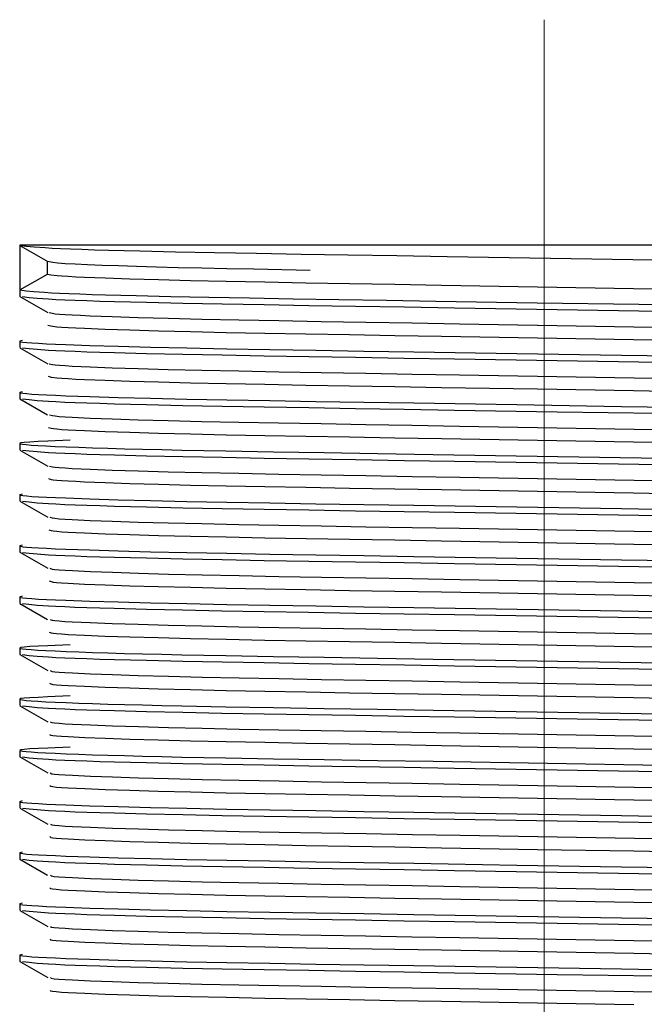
# Model space of a CAD drawing. Header units: millimetres. Extents: x 262469 to 275208, y -32539 to 9411.
# Tile 371 of 428: x 269156.63 to 269160.1, y -13213.07 to -13207.61. Entities that reach past the tile are written whole.
import ezdxf

# ---------------------------------------------------------------- set-up
doc = ezdxf.new("R2010")
doc.units = ezdxf.units.MM
doc.header["$LTSCALE"] = 100
doc.layers.add('$ IE_TELETECHNIKA', color=5, linetype='Continuous', lineweight=30)

msp = doc.modelspace()

# ---------------------------------------------------------------- linework, layer by layer
at = {"layer": '$ IE_TELETECHNIKA', "color": 7, "linetype": 'Continuous', "lineweight": 5, "ltscale": 20.32}
msp.add_line((269159.5395, -13207.6088), (269159.5395, -13216.6713), dxfattribs=at)
at = {"layer": '$ IE_TELETECHNIKA', "color": 7, "linetype": 'Continuous'}
for p, q in [((269156.6333, -13208.8588), (269156.6333, -13209.1069)), ((269162.4458, -13208.8588), (269156.6333, -13208.8588)), ((269156.6342, -13208.8599), (269156.7877, -13208.9485)), ((269156.7867, -13209.0183), (269156.7867, -13208.948)), ((269156.6333, -13209.1095), (269156.6333, -13209.1423)), ((269156.6342, -13209.1433), (269156.7877, -13209.232)), ((269156.6333, -13209.3904), (269156.6333, -13209.4258)), ((269156.6342, -13209.4268), (269156.7877, -13209.5155)), ((269156.6333, -13209.6739), (269156.6333, -13209.7093)), ((269156.6342, -13209.7103), (269156.7876, -13209.7989)), ((269156.6333, -13209.9573), (269156.6333, -13209.9928)), ((269156.6342, -13209.9938), (269156.7877, -13210.0824)), ((269156.6333, -13210.2408), (269156.6333, -13210.2763)), ((269156.6342, -13210.2773), (269156.7877, -13210.3659)), ((269156.6333, -13210.5243), (269156.6333, -13210.5597)), ((269156.6342, -13210.5608), (269156.7877, -13210.6494)), ((269156.6333, -13210.8078), (269156.6333, -13210.8432)), ((269156.6342, -13210.8442), (269156.7876, -13210.9329)), ((269156.6333, -13211.0913), (269156.6333, -13211.1267)), ((269156.6342, -13211.1277), (269156.7877, -13211.2164)), ((269156.6333, -13211.3747), (269156.6333, -13211.4102)), ((269156.6342, -13211.4112), (269156.7877, -13211.4998)), ((269156.6333, -13211.6582), (269156.6333, -13211.6937)), ((269156.6342, -13211.6947), (269156.7877, -13211.7833)), ((269156.6333, -13211.9417), (269156.6333, -13211.9771)), ((269156.6342, -13211.9782), (269156.7877, -13212.0668)), ((269156.6333, -13212.2252), (269156.6333, -13212.2606)), ((269156.6342, -13212.2616), (269156.7876, -13212.3503)), ((269156.6333, -13212.5087), (269156.6333, -13212.5441)), ((269156.6342, -13212.5451), (269156.7877, -13212.6338)), ((269156.6333, -13212.7922), (269156.6333, -13212.8276)), ((269156.6342, -13212.8286), (269156.7877, -13212.9173))]:
    msp.add_line(p, q, dxfattribs=at)
for points in [[(269156.6333, -13208.8588), (269156.6691, -13208.8632), (269156.7131, -13208.8675), (269156.7737, -13208.8719), (269156.8128, -13208.8742), (269156.8591, -13208.8765), (269156.9137, -13208.8788), (269156.9763, -13208.8811), (269157.0467, -13208.8834), (269157.1242, -13208.8858), (269157.2989, -13208.8904), (269157.4963, -13208.895), (269157.7127, -13208.8994), (269157.9453, -13208.9036), (269158.1924, -13208.9078), (269158.4523, -13208.912), (269158.7231, -13208.9164), (269159.0024, -13208.921), (269159.5749, -13208.9303), (269160.1465, -13208.9395)], [(269156.7867, -13208.9474), (269156.8163, -13208.9532), (269156.8435, -13208.9562), (269156.885, -13208.9592), (269156.9408, -13208.9623), (269157.0093, -13208.9655), (269157.0892, -13208.9687), (269157.1796, -13208.9718), (269157.2803, -13208.975), (269157.391, -13208.9782), (269157.5116, -13208.9814), (269157.6419, -13208.9844), (269157.7818, -13208.9875), (269157.9307, -13208.9904), (269158.2439, -13208.9961)], [(269156.6333, -13209.1069), (269156.7192, -13209.0573), (269156.7867, -13209.0183)], [(269156.7867, -13209.0183), (269156.8057, -13209.0224), (269156.8396, -13209.0267), (269156.8667, -13209.0288), (269156.9016, -13209.0311), (269156.9436, -13209.0333), (269156.9921, -13209.0356), (269157.1068, -13209.0402), (269157.2434, -13209.0448), (269157.4014, -13209.0494), (269157.58, -13209.0539), (269157.7773, -13209.0582), (269157.9912, -13209.0624), (269158.2197, -13209.0665), (269158.4607, -13209.0707), (269158.7119, -13209.075), (269158.971, -13209.0794), (269159.5028, -13209.0885), (269160.0361, -13209.0977), (269160.2969, -13209.1022)], [(269156.6333, -13209.1069), (269156.6684, -13209.1111), (269156.7115, -13209.1154), (269156.7703, -13209.1198), (269156.8081, -13209.122), (269156.8528, -13209.1242), (269156.9053, -13209.1265), (269156.9658, -13209.1288), (269157.0338, -13209.1311), (269157.1088, -13209.1334), (269157.2781, -13209.138), (269157.4699, -13209.1425), (269157.6805, -13209.1468), (269157.9071, -13209.151), (269158.148, -13209.1551), (269158.4015, -13209.1593), (269158.666, -13209.1636), (269158.9392, -13209.168), (269159.5012, -13209.1772), (269160.0653, -13209.1862), (269160.3411, -13209.1907)], [(269156.6481, -13209.1435), (269156.6844, -13209.1477), (269156.7296, -13209.1521), (269156.7926, -13209.1565), (269156.8336, -13209.1587), (269156.8824, -13209.161), (269156.9396, -13209.1633), (269157.0049, -13209.1656), (269157.0777, -13209.1679), (269157.1575, -13209.1702), (269157.3361, -13209.1748), (269157.5364, -13209.1793), (269157.7545, -13209.1836), (269157.9881, -13209.1878), (269158.2354, -13209.192), (269158.495, -13209.1962), (269158.7651, -13209.2006), (269159.0431, -13209.2051), (269159.6118, -13209.2144), (269160.1781, -13209.2235)], [(269156.7953, -13209.232), (269156.8144, -13209.2362), (269156.83, -13209.2383), (269156.853, -13209.2405), (269156.8845, -13209.2427), (269156.9239, -13209.2449), (269156.9705, -13209.2472), (269157.0233, -13209.2495), (269157.1458, -13209.2542), (269157.29, -13209.2588), (269157.4561, -13209.2634), (269157.6426, -13209.2679), (269157.8475, -13209.2723), (269158.0686, -13209.2764), (269158.3037, -13209.2806), (269158.5509, -13209.2848), (269158.8076, -13209.2892), (269159.0713, -13209.2937), (269159.6098, -13209.303), (269160.1455, -13209.3122)], [(269156.7885, -13209.3018), (269156.806, -13209.3059), (269156.8393, -13209.3102), (269156.8665, -13209.3123), (269156.9014, -13209.3146), (269156.9436, -13209.3168), (269156.9922, -13209.3191), (269157.1069, -13209.3237), (269157.2433, -13209.3283), (269157.4014, -13209.3328), (269157.58, -13209.3374), (269157.7773, -13209.3417), (269157.9912, -13209.3459), (269158.2197, -13209.35), (269158.4607, -13209.3542), (269158.712, -13209.3585), (269158.9711, -13209.3629), (269159.5029, -13209.372), (269160.0362, -13209.3812), (269160.297, -13209.3857)], [(269156.6462, -13209.3871), (269156.6325, -13209.3913), (269156.6371, -13209.3935), (269156.6502, -13209.3956), (269156.6714, -13209.3978), (269156.7004, -13209.4001), (269156.7369, -13209.4023), (269156.7806, -13209.4046), (269156.8312, -13209.4069), (269156.8883, -13209.4092), (269157.0213, -13209.4139), (269157.1782, -13209.4186), (269157.3578, -13209.4233), (269157.559, -13209.4278), (269157.7803, -13209.4322), (269158.0194, -13209.4364), (269158.2737, -13209.4407), (269158.5406, -13209.445), (269158.8174, -13209.4495), (269159.3897, -13209.4588), (269159.9685, -13209.4682), (269160.2531, -13209.4727)], [(269156.6481, -13209.4269), (269156.6844, -13209.4312), (269156.7296, -13209.4355), (269156.7926, -13209.4399), (269156.8336, -13209.4422), (269156.8823, -13209.4444), (269156.9395, -13209.4467), (269157.0048, -13209.449), (269157.0776, -13209.4514), (269157.1575, -13209.4537), (269157.336, -13209.4583), (269157.5364, -13209.4628), (269157.7544, -13209.4671), (269157.988, -13209.4713), (269158.2353, -13209.4755), (269158.4949, -13209.4797), (269158.765, -13209.4841), (269159.0431, -13209.4886), (269159.6118, -13209.4979), (269160.178, -13209.507)], [(269156.7965, -13209.5155), (269156.8143, -13209.5197), (269156.8297, -13209.5218), (269156.8527, -13209.524), (269156.8844, -13209.5262), (269156.9241, -13209.5284), (269157.0237, -13209.533), (269157.1461, -13209.5377), (269157.2903, -13209.5423), (269157.4564, -13209.5469), (269157.6431, -13209.5514), (269157.848, -13209.5558), (269158.069, -13209.5599), (269158.3042, -13209.5641), (269158.5514, -13209.5683), (269158.8081, -13209.5727), (269159.0718, -13209.5772), (269159.6103, -13209.5865), (269160.146, -13209.5957)], [(269156.7901, -13209.5853), (269156.8063, -13209.5894), (269156.8389, -13209.5936), (269156.8662, -13209.5958), (269156.9013, -13209.598), (269156.9436, -13209.6003), (269156.9923, -13209.6026), (269157.1069, -13209.6071), (269157.2433, -13209.6117), (269157.4014, -13209.6163), (269157.58, -13209.6208), (269157.7774, -13209.6252), (269157.9913, -13209.6294), (269158.2197, -13209.6335), (269158.4608, -13209.6377), (269158.712, -13209.6419), (269158.9711, -13209.6464), (269159.503, -13209.6555), (269160.0363, -13209.6647), (269160.2971, -13209.6692)], [(269156.6462, -13209.6706), (269156.6325, -13209.6748), (269156.6371, -13209.677), (269156.6502, -13209.6791), (269156.6714, -13209.6813), (269156.7004, -13209.6835), (269156.7369, -13209.6858), (269156.7806, -13209.6881), (269156.8312, -13209.6904), (269156.8883, -13209.6927), (269157.0213, -13209.6974), (269157.1782, -13209.7021), (269157.3578, -13209.7068), (269157.559, -13209.7113), (269157.7803, -13209.7157), (269158.0194, -13209.7199), (269158.2737, -13209.7242), (269158.5406, -13209.7285), (269158.8174, -13209.733), (269159.3896, -13209.7423), (269159.9685, -13209.7517), (269160.2531, -13209.7562)], [(269156.6481, -13209.7104), (269156.6843, -13209.7147), (269156.7296, -13209.719), (269156.7926, -13209.7234), (269156.8335, -13209.7257), (269156.8823, -13209.7279), (269156.9395, -13209.7302), (269157.0048, -13209.7325), (269157.0776, -13209.7349), (269157.1574, -13209.7372), (269157.336, -13209.7418), (269157.5363, -13209.7463), (269157.7544, -13209.7506), (269157.988, -13209.7548), (269158.2353, -13209.759), (269158.4949, -13209.7632), (269158.765, -13209.7676), (269159.0431, -13209.7721), (269159.6118, -13209.7814), (269160.1781, -13209.7904)], [(269156.7975, -13209.799), (269156.814, -13209.8031), (269156.829, -13209.8052), (269156.8521, -13209.8074), (269156.8839, -13209.8096), (269156.9236, -13209.8119), (269157.0233, -13209.8165), (269157.1455, -13209.8211), (269157.2896, -13209.8258), (269157.4557, -13209.8304), (269157.6424, -13209.8349), (269157.8473, -13209.8392), (269158.0683, -13209.8434), (269158.3036, -13209.8476), (269158.5508, -13209.8518), (269158.8075, -13209.8562), (269159.0713, -13209.8607), (269159.6099, -13209.87), (269160.1458, -13209.8792)], [(269156.7916, -13209.8688), (269156.8065, -13209.8729), (269156.8193, -13209.875), (269156.8386, -13209.8771), (269156.866, -13209.8793), (269156.9012, -13209.8815), (269156.9436, -13209.8838), (269156.9924, -13209.886), (269157.107, -13209.8906), (269157.2433, -13209.8952), (269157.4014, -13209.8998), (269157.5801, -13209.9043), (269157.7774, -13209.9087), (269157.9913, -13209.9129), (269158.2198, -13209.917), (269158.4608, -13209.9211), (269158.7121, -13209.9254), (269158.9712, -13209.9299), (269159.5031, -13209.939), (269160.0364, -13209.9482), (269160.2972, -13209.9526)], [(269156.9127, -13209.9394), (269156.7889, -13209.9446), (269156.7346, -13209.9472), (269156.6895, -13209.9497), (269156.6567, -13209.9521), (269156.6385, -13209.9544), (269156.6331, -13209.9567), (269156.6368, -13209.959), (269156.6485, -13209.9613), (269156.6683, -13209.9637), (269156.6962, -13209.9662), (269156.7323, -13209.9686), (269156.7766, -13209.9711), (269156.8292, -13209.9737), (269156.8902, -13209.9763), (269156.9596, -13209.9788), (269157.0369, -13209.9814), (269157.1219, -13209.9841), (269157.2143, -13209.9866), (269157.3137, -13209.9892), (269157.4198, -13209.9918), (269157.5323, -13209.9942), (269157.775, -13209.9991), (269158.0388, -13210.0037), (269158.3205, -13210.0084), (269158.6168, -13210.0132), (269158.9244, -13210.0182), (269160.1925, -13210.0387)], [(269156.648, -13209.9939), (269156.6843, -13209.9982), (269156.7296, -13210.0025), (269156.7926, -13210.0069), (269156.8336, -13210.0091), (269156.8823, -13210.0114), (269156.9396, -13210.0137), (269157.0049, -13210.016), (269157.0777, -13210.0183), (269157.1575, -13210.0207), (269157.3362, -13210.0253), (269157.5365, -13210.0298), (269157.7546, -13210.0341), (269157.9882, -13210.0383), (269158.2356, -13210.0424), (269158.4952, -13210.0467), (269158.7653, -13210.0511), (269159.0435, -13210.0556), (269159.6122, -13210.0648), (269160.1786, -13210.0739)], [(269156.7986, -13210.0825), (269156.8138, -13210.0866), (269156.8286, -13210.0887), (269156.8519, -13210.0909), (269156.884, -13210.0931), (269156.924, -13210.0954), (269157.0238, -13210.1), (269157.146, -13210.1046), (269157.2901, -13210.1093), (269157.4564, -13210.1139), (269157.6431, -13210.1184), (269157.848, -13210.1227), (269158.0691, -13210.1269), (269158.3044, -13210.1311), (269158.5516, -13210.1353), (269158.8084, -13210.1397), (269159.0722, -13210.1442), (269159.6108, -13210.1535), (269160.1467, -13210.1627)], [(269156.793, -13210.1523), (269156.8065, -13210.1564), (269156.819, -13210.1585), (269156.8382, -13210.1606), (269156.8658, -13210.1628), (269156.9011, -13210.165), (269156.9436, -13210.1673), (269156.9925, -13210.1695), (269157.107, -13210.1741), (269157.2433, -13210.1787), (269157.4014, -13210.1833), (269157.5801, -13210.1878), (269157.7774, -13210.1922), (269157.9913, -13210.1963), (269158.2198, -13210.2005), (269158.4609, -13210.2046), (269158.7122, -13210.2089), (269158.9713, -13210.2133), (269159.5032, -13210.2225), (269160.0365, -13210.2316), (269160.2973, -13210.2361)], [(269156.6462, -13210.2376), (269156.6325, -13210.2418), (269156.6371, -13210.2439), (269156.6502, -13210.2461), (269156.6714, -13210.2483), (269156.7004, -13210.2505), (269156.7369, -13210.2527), (269156.7806, -13210.255), (269156.8312, -13210.2573), (269156.8883, -13210.2596), (269157.0213, -13210.2644), (269157.1782, -13210.2691), (269157.3578, -13210.2738), (269157.559, -13210.2783), (269157.7803, -13210.2827), (269158.0194, -13210.2869), (269158.2737, -13210.2911), (269158.5406, -13210.2955), (269158.8174, -13210.2999), (269159.3897, -13210.3093), (269159.9685, -13210.3186), (269160.2531, -13210.3232)], [(269156.6481, -13210.2774), (269156.6843, -13210.2817), (269156.7296, -13210.286), (269156.7926, -13210.2904), (269156.8335, -13210.2926), (269156.8823, -13210.2949), (269156.9395, -13210.2972), (269157.0048, -13210.2995), (269157.0776, -13210.3018), (269157.1574, -13210.3041), (269157.336, -13210.3088), (269157.5363, -13210.3133), (269157.7544, -13210.3176), (269157.9879, -13210.3218), (269158.2353, -13210.3259), (269158.4948, -13210.3301), (269158.7649, -13210.3345), (269159.043, -13210.3391), (269159.6117, -13210.3483), (269160.178, -13210.3574)], [(269156.7995, -13210.366), (269156.8135, -13210.3701), (269156.8282, -13210.3722), (269156.8516, -13210.3744), (269156.8839, -13210.3766), (269156.9241, -13210.3789), (269157.024, -13210.3835), (269157.1461, -13210.3881), (269157.2902, -13210.3928), (269157.4564, -13210.3974), (269157.6431, -13210.4019), (269157.8479, -13210.4062), (269158.069, -13210.4104), (269158.3042, -13210.4146), (269158.5513, -13210.4188), (269158.808, -13210.4231), (269159.0718, -13210.4277), (269159.6103, -13210.4369), (269160.146, -13210.4461)], [(269156.7943, -13210.4358), (269156.8065, -13210.4398), (269156.8186, -13210.4419), (269156.8379, -13210.4441), (269156.8656, -13210.4463), (269156.9011, -13210.4485), (269156.9437, -13210.4507), (269156.9926, -13210.453), (269157.1071, -13210.4576), (269157.2433, -13210.4622), (269157.4014, -13210.4668), (269157.5801, -13210.4713), (269157.7775, -13210.4756), (269157.9914, -13210.4798), (269158.2199, -13210.484), (269158.461, -13210.4881), (269158.7123, -13210.4924), (269158.9714, -13210.4968), (269159.5033, -13210.506), (269160.0366, -13210.5151), (269160.2975, -13210.5196)], [(269156.6462, -13210.5211), (269156.6325, -13210.5253), (269156.6371, -13210.5274), (269156.6502, -13210.5296), (269156.6714, -13210.5318), (269156.7004, -13210.534), (269156.7369, -13210.5362), (269156.7806, -13210.5385), (269156.8312, -13210.5408), (269156.8883, -13210.5431), (269157.0213, -13210.5478), (269157.1782, -13210.5526), (269157.3578, -13210.5572), (269157.559, -13210.5618), (269157.7803, -13210.5661), (269158.0194, -13210.5704), (269158.2737, -13210.5746), (269158.5406, -13210.5789), (269158.8174, -13210.5834), (269159.3897, -13210.5928), (269159.9685, -13210.6021), (269160.2531, -13210.6067)], [(269156.6481, -13210.5609), (269156.6843, -13210.5652), (269156.7296, -13210.5695), (269156.7926, -13210.5739), (269156.8335, -13210.5761), (269156.8823, -13210.5784), (269156.9395, -13210.5807), (269157.0048, -13210.583), (269157.0776, -13210.5853), (269157.1574, -13210.5876), (269157.336, -13210.5922), (269157.5363, -13210.5967), (269157.7544, -13210.6011), (269157.9879, -13210.6052), (269158.2353, -13210.6094), (269158.4949, -13210.6136), (269158.7649, -13210.618), (269159.043, -13210.6226), (269159.6117, -13210.6318), (269160.178, -13210.6409)], [(269156.8003, -13210.6494), (269156.8131, -13210.6536), (269156.8277, -13210.6557), (269156.8515, -13210.6579), (269156.884, -13210.6601), (269156.9244, -13210.6624), (269157.0245, -13210.667), (269157.1465, -13210.6716), (269157.2906, -13210.6762), (269157.4569, -13210.6809), (269157.6437, -13210.6854), (269157.8486, -13210.6897), (269158.0697, -13210.6939), (269158.3049, -13210.6981), (269158.5521, -13210.7023), (269158.8089, -13210.7066), (269159.0726, -13210.7112), (269159.6111, -13210.7204), (269160.1468, -13210.7296)], [(269156.7955, -13210.7192), (269156.8063, -13210.7233), (269156.8181, -13210.7254), (269156.8373, -13210.7275), (269156.8651, -13210.7297), (269156.9008, -13210.7319), (269156.9924, -13210.7365), (269157.1067, -13210.7411), (269157.2428, -13210.7457), (269157.4008, -13210.7502), (269157.5796, -13210.7547), (269157.7769, -13210.7591), (269157.9908, -13210.7633), (269158.2193, -13210.7674), (269158.4604, -13210.7716), (269158.7117, -13210.7759), (269158.9709, -13210.7803), (269159.5029, -13210.7894), (269160.0363, -13210.7986), (269160.2972, -13210.8031)], [(269156.6461, -13210.8046), (269156.6325, -13210.8088), (269156.6371, -13210.8109), (269156.6502, -13210.8131), (269156.6714, -13210.8152), (269156.7005, -13210.8175), (269156.737, -13210.8197), (269156.7807, -13210.822), (269156.8313, -13210.8243), (269156.8884, -13210.8266), (269157.0214, -13210.8313), (269157.1783, -13210.836), (269157.358, -13210.8407), (269157.5591, -13210.8453), (269157.7805, -13210.8496), (269158.0196, -13210.8539), (269158.2739, -13210.8581), (269158.5408, -13210.8624), (269158.8175, -13210.8669), (269159.3898, -13210.8762), (269159.9686, -13210.8856), (269160.2533, -13210.8901)], [(269156.6478, -13210.8443), (269156.6841, -13210.8486), (269156.7293, -13210.8529), (269156.7923, -13210.8573), (269156.8332, -13210.8596), (269156.8819, -13210.8618), (269156.9391, -13210.8641), (269157.0043, -13210.8664), (269157.0771, -13210.8688), (269157.1569, -13210.8711), (269157.3354, -13210.8757), (269157.5357, -13210.8802), (269157.7537, -13210.8845), (269157.9872, -13210.8887), (269158.2346, -13210.8929), (269158.4942, -13210.8971), (269158.7643, -13210.9015), (269159.0424, -13210.906), (269159.6112, -13210.9153), (269160.1776, -13210.9244)], [(269156.8009, -13210.9329), (269156.8125, -13210.937), (269156.8269, -13210.9392), (269156.8508, -13210.9413), (269156.8835, -13210.9436), (269156.924, -13210.9458), (269157.024, -13210.9504), (269157.1458, -13210.9551), (269157.2898, -13210.9597), (269157.4561, -13210.9643), (269157.6428, -13210.9688), (269157.8477, -13210.9732), (269158.0688, -13210.9774), (269158.304, -13210.9815), (269158.5513, -13210.9857), (269158.808, -13210.9901), (269159.0718, -13210.9946), (269159.6105, -13211.0039), (269160.1463, -13211.0131)], [(269156.7966, -13211.0027), (269156.8062, -13211.0068), (269156.8176, -13211.0089), (269156.837, -13211.011), (269156.8649, -13211.0132), (269156.9008, -13211.0154), (269156.9925, -13211.02), (269157.1067, -13211.0245), (269157.2428, -13211.0291), (269157.4009, -13211.0337), (269157.5796, -13211.0382), (269157.777, -13211.0426), (269157.9909, -13211.0468), (269158.2194, -13211.0509), (269158.4605, -13211.0551), (269158.7118, -13211.0593), (269158.971, -13211.0638), (269159.503, -13211.0729), (269160.0364, -13211.0821), (269160.2973, -13211.0866)], [(269156.9127, -13211.0733), (269156.7889, -13211.0785), (269156.7346, -13211.0811), (269156.6895, -13211.0836), (269156.6567, -13211.086), (269156.6385, -13211.0883), (269156.6331, -13211.0906), (269156.6368, -13211.0929), (269156.6485, -13211.0953), (269156.6683, -13211.0977), (269156.6962, -13211.1001), (269156.7323, -13211.1026), (269156.7766, -13211.1051), (269156.8292, -13211.1076), (269156.8902, -13211.1102), (269156.9596, -13211.1128), (269157.0369, -13211.1154), (269157.1219, -13211.118), (269157.2143, -13211.1206), (269157.3137, -13211.1231), (269157.4198, -13211.1257), (269157.5323, -13211.1282), (269157.775, -13211.133), (269158.0388, -13211.1377), (269158.3205, -13211.1423), (269158.6168, -13211.1471), (269158.9244, -13211.1521), (269160.1925, -13211.1726)], [(269156.6481, -13211.1278), (269156.6844, -13211.1321), (269156.7296, -13211.1364), (269156.7926, -13211.1408), (269156.8336, -13211.1431), (269156.8824, -13211.1453), (269156.9396, -13211.1476), (269157.0049, -13211.1499), (269157.0777, -13211.1523), (269157.1575, -13211.1546), (269157.3361, -13211.1592), (269157.5364, -13211.1637), (269157.7545, -13211.168), (269157.9881, -13211.1722), (269158.2355, -13211.1764), (269158.495, -13211.1806), (269158.7651, -13211.185), (269159.0432, -13211.1895), (269159.6119, -13211.1988), (269160.1782, -13211.2079)], [(269156.8015, -13211.2164), (269156.812, -13211.2205), (269156.8265, -13211.2227), (269156.8507, -13211.2248), (269156.8837, -13211.2271), (269156.9244, -13211.2293), (269157.0245, -13211.2339), (269157.1463, -13211.2386), (269157.2903, -13211.2432), (269157.4567, -13211.2478), (269157.6435, -13211.2523), (269157.8485, -13211.2567), (269158.0696, -13211.2609), (269158.3049, -13211.265), (269158.5521, -13211.2692), (269158.8089, -13211.2736), (269159.0728, -13211.2781), (269159.6114, -13211.2874), (269160.1472, -13211.2966)], [(269156.7976, -13211.2862), (269156.8059, -13211.2903), (269156.8171, -13211.2924), (269156.8366, -13211.2945), (269156.8648, -13211.2967), (269156.9008, -13211.2989), (269156.9926, -13211.3034), (269157.1068, -13211.308), (269157.2428, -13211.3126), (269157.4009, -13211.3172), (269157.5797, -13211.3217), (269157.777, -13211.3261), (269157.9909, -13211.3303), (269158.2195, -13211.3344), (269158.4606, -13211.3386), (269158.7119, -13211.3428), (269158.9711, -13211.3473), (269159.5031, -13211.3564), (269160.0365, -13211.3656), (269160.2974, -13211.3701)], [(269156.9127, -13211.3568), (269156.7889, -13211.362), (269156.7346, -13211.3646), (269156.6895, -13211.3671), (269156.6567, -13211.3695), (269156.6385, -13211.3718), (269156.6331, -13211.3741), (269156.6368, -13211.3764), (269156.6485, -13211.3788), (269156.6683, -13211.3812), (269156.6962, -13211.3836), (269156.7323, -13211.3861), (269156.7766, -13211.3886), (269156.8292, -13211.3911), (269156.8902, -13211.3937), (269156.9596, -13211.3963), (269157.0369, -13211.3989), (269157.1219, -13211.4015), (269157.2143, -13211.4041), (269157.3137, -13211.4066), (269157.4198, -13211.4092), (269157.5323, -13211.4117), (269157.775, -13211.4165), (269158.0388, -13211.4211), (269158.3205, -13211.4258), (269158.6168, -13211.4306), (269158.9244, -13211.4356), (269160.1925, -13211.4561)], [(269156.648, -13211.4113), (269156.6843, -13211.4156), (269156.7295, -13211.4199), (269156.7925, -13211.4243), (269156.8335, -13211.4265), (269156.8822, -13211.4288), (269156.9394, -13211.4311), (269157.0047, -13211.4334), (269157.0775, -13211.4357), (269157.1573, -13211.4381), (269157.3358, -13211.4427), (269157.5361, -13211.4472), (269157.7541, -13211.4515), (269157.9876, -13211.4557), (269158.235, -13211.4598), (269158.4945, -13211.4641), (269158.7645, -13211.4685), (269159.0425, -13211.473), (269159.6112, -13211.4822), (269160.1774, -13211.4913)], [(269156.802, -13211.4999), (269156.8114, -13211.504), (269156.8261, -13211.5061), (269156.8505, -13211.5083), (269156.8838, -13211.5106), (269156.9247, -13211.5128), (269157.0248, -13211.5174), (269157.1465, -13211.5221), (269157.2904, -13211.5267), (269157.4568, -13211.5313), (269157.6436, -13211.5358), (269157.8485, -13211.5401), (269158.0695, -13211.5444), (269158.3048, -13211.5485), (269158.5519, -13211.5527), (269158.8086, -13211.5571), (269159.0724, -13211.5616), (269159.6108, -13211.5709), (269160.1465, -13211.5801)], [(269156.7985, -13211.5697), (269156.8056, -13211.5737), (269156.8166, -13211.5758), (269156.8362, -13211.578), (269156.8646, -13211.5802), (269156.9008, -13211.5824), (269156.9928, -13211.5869), (269157.1068, -13211.5915), (269157.2428, -13211.5961), (269157.4009, -13211.6007), (269157.5797, -13211.6052), (269157.7771, -13211.6096), (269157.991, -13211.6138), (269158.2196, -13211.6179), (269158.4607, -13211.622), (269158.712, -13211.6263), (269158.9712, -13211.6307), (269159.5033, -13211.6399), (269160.0367, -13211.6491), (269160.2976, -13211.6535)], [(269156.9127, -13211.6403), (269156.7889, -13211.6455), (269156.7346, -13211.6481), (269156.6895, -13211.6505), (269156.6567, -13211.653), (269156.6385, -13211.6553), (269156.6331, -13211.6576), (269156.6368, -13211.6599), (269156.6485, -13211.6622), (269156.6683, -13211.6646), (269156.6962, -13211.6671), (269156.7323, -13211.6695), (269156.7766, -13211.672), (269156.8292, -13211.6746), (269156.8902, -13211.6771), (269156.9596, -13211.6797), (269157.0369, -13211.6823), (269157.1219, -13211.6849), (269157.2143, -13211.6875), (269157.3137, -13211.6901), (269157.4198, -13211.6926), (269157.5323, -13211.6951), (269157.775, -13211.7), (269158.0388, -13211.7046), (269158.3205, -13211.7093), (269158.6168, -13211.7141), (269158.9244, -13211.7191), (269160.1925, -13211.7396)], [(269156.6481, -13211.6948), (269156.6844, -13211.6991), (269156.7296, -13211.7034), (269156.7926, -13211.7078), (269156.8336, -13211.71), (269156.8823, -13211.7123), (269156.9395, -13211.7146), (269157.0048, -13211.7169), (269157.0776, -13211.7192), (269157.1575, -13211.7216), (269157.336, -13211.7262), (269157.5363, -13211.7307), (269157.7544, -13211.735), (269157.9879, -13211.7392), (269158.2353, -13211.7433), (269158.4949, -13211.7476), (269158.7649, -13211.7519), (269159.043, -13211.7565), (269159.6117, -13211.7657), (269160.178, -13211.7748)], [(269156.8023, -13211.7834), (269156.8108, -13211.7875), (269156.8256, -13211.7896), (269156.8504, -13211.7918), (269156.884, -13211.7941), (269156.9251, -13211.7963), (269157.0252, -13211.8009), (269157.1468, -13211.8056), (269157.2908, -13211.8102), (269157.4573, -13211.8148), (269157.6442, -13211.8193), (269157.8491, -13211.8236), (269158.0702, -13211.8279), (269158.3055, -13211.832), (269158.5527, -13211.8362), (269158.8094, -13211.8406), (269159.0732, -13211.8451), (269159.6117, -13211.8544), (269160.1474, -13211.8636)], [(269156.7993, -13211.8531), (269156.8051, -13211.8572), (269156.816, -13211.8593), (269156.8359, -13211.8615), (269156.8645, -13211.8636), (269156.9009, -13211.8659), (269156.9929, -13211.8704), (269157.1068, -13211.875), (269157.2427, -13211.8796), (269157.4009, -13211.8842), (269157.5798, -13211.8887), (269157.7772, -13211.893), (269157.9911, -13211.8973), (269158.2196, -13211.9014), (269158.4608, -13211.9055), (269158.7121, -13211.9098), (269158.9713, -13211.9142), (269159.5034, -13211.9234), (269160.0368, -13211.9325), (269160.2977, -13211.937)], [(269156.6462, -13211.9385), (269156.6325, -13211.9427), (269156.6371, -13211.9448), (269156.6502, -13211.947), (269156.6714, -13211.9492), (269156.7004, -13211.9514), (269156.7369, -13211.9536), (269156.7806, -13211.9559), (269156.8312, -13211.9582), (269156.8883, -13211.9605), (269157.0213, -13211.9652), (269157.1782, -13211.97), (269157.3578, -13211.9746), (269157.559, -13211.9792), (269157.7803, -13211.9835), (269158.0194, -13211.9878), (269158.2737, -13211.992), (269158.5406, -13211.9963), (269158.8174, -13212.0008), (269159.3897, -13212.0102), (269159.9685, -13212.0195), (269160.2531, -13212.0241)], [(269156.6481, -13211.9783), (269156.6844, -13211.9826), (269156.7296, -13211.9869), (269156.7926, -13211.9913), (269156.8336, -13211.9935), (269156.8823, -13211.9958), (269156.9395, -13211.9981), (269157.0048, -13212.0004), (269157.0776, -13212.0027), (269157.1575, -13212.005), (269157.336, -13212.0097), (269157.5364, -13212.0142), (269157.7544, -13212.0185), (269157.988, -13212.0227), (269158.2353, -13212.0268), (269158.4949, -13212.031), (269158.765, -13212.0354), (269159.043, -13212.04), (269159.6118, -13212.0492), (269160.178, -13212.0583)], [(269156.8026, -13212.0669), (269156.8101, -13212.071), (269156.8252, -13212.0731), (269156.8503, -13212.0753), (269156.8842, -13212.0776), (269156.9255, -13212.0798), (269157.0256, -13212.0844), (269157.1471, -13212.089), (269157.2912, -13212.0937), (269157.4578, -13212.0983), (269157.6447, -13212.1028), (269157.8497, -13212.1071), (269158.0708, -13212.1114), (269158.3061, -13212.1155), (269158.5533, -13212.1197), (269158.8101, -13212.1241), (269159.0739, -13212.1286), (269159.6124, -13212.1379), (269160.148, -13212.1471)], [(269156.8, -13212.1366), (269156.8047, -13212.1407), (269156.8155, -13212.1428), (269156.8356, -13212.1449), (269156.8644, -13212.1471), (269156.901, -13212.1494), (269156.9931, -13212.1539), (269157.1069, -13212.1585), (269157.2427, -13212.1631), (269157.401, -13212.1677), (269157.5799, -13212.1722), (269157.7772, -13212.1765), (269157.9912, -13212.1808), (269158.2197, -13212.1849), (269158.4609, -13212.189), (269158.7122, -13212.1933), (269158.9714, -13212.1977), (269159.5035, -13212.2069), (269160.037, -13212.216), (269160.2979, -13212.2205)], [(269156.6462, -13212.222), (269156.6325, -13212.2262), (269156.6371, -13212.2283), (269156.6502, -13212.2305), (269156.6714, -13212.2327), (269156.7004, -13212.2349), (269156.7369, -13212.2371), (269156.7806, -13212.2394), (269156.8312, -13212.2417), (269156.8883, -13212.244), (269157.0213, -13212.2487), (269157.1782, -13212.2535), (269157.3578, -13212.2581), (269157.559, -13212.2627), (269157.7803, -13212.267), (269158.0194, -13212.2713), (269158.2737, -13212.2755), (269158.5406, -13212.2798), (269158.8174, -13212.2843), (269159.3897, -13212.2937), (269159.9685, -13212.303), (269160.2531, -13212.3075)], [(269156.648, -13212.2618), (269156.6843, -13212.266), (269156.7295, -13212.2704), (269156.7926, -13212.2748), (269156.8335, -13212.277), (269156.8823, -13212.2793), (269156.9395, -13212.2816), (269157.0048, -13212.2839), (269157.0776, -13212.2862), (269157.1574, -13212.2885), (269157.336, -13212.2931), (269157.5363, -13212.2976), (269157.7544, -13212.3019), (269157.9879, -13212.3061), (269158.2353, -13212.3103), (269158.4949, -13212.3145), (269158.765, -13212.3189), (269159.0431, -13212.3234), (269159.6118, -13212.3327), (269160.1781, -13212.3418)], [(269156.8027, -13212.3503), (269156.8092, -13212.3544), (269156.8244, -13212.3566), (269156.8498, -13212.3588), (269156.8838, -13212.361), (269156.9252, -13212.3633), (269157.0251, -13212.3679), (269157.1463, -13212.3725), (269157.2902, -13212.3771), (269157.4567, -13212.3817), (269157.6435, -13212.3862), (269157.8484, -13212.3906), (269158.0694, -13212.3948), (269158.3046, -13212.399), (269158.5518, -13212.4031), (269158.8085, -13212.4075), (269159.0723, -13212.4121), (269159.6108, -13212.4213), (269160.1465, -13212.4305)], [(269156.8005, -13212.4201), (269156.8041, -13212.4242), (269156.8149, -13212.4263), (269156.8353, -13212.4284), (269156.8643, -13212.4306), (269156.9011, -13212.4328), (269156.9932, -13212.4374), (269157.1069, -13212.442), (269157.2427, -13212.4466), (269157.401, -13212.4511), (269157.5799, -13212.4556), (269157.7773, -13212.46), (269157.9912, -13212.4642), (269158.2198, -13212.4684), (269158.461, -13212.4725), (269158.7123, -13212.4767), (269158.9716, -13212.4812), (269159.5037, -13212.4903), (269160.0371, -13212.4995), (269160.298, -13212.504)], [(269156.6462, -13212.5055), (269156.6325, -13212.5096), (269156.6371, -13212.5118), (269156.6502, -13212.5139), (269156.6714, -13212.5161), (269156.7004, -13212.5184), (269156.7369, -13212.5206), (269156.7806, -13212.5229), (269156.8312, -13212.5252), (269156.8883, -13212.5275), (269157.0213, -13212.5322), (269157.1782, -13212.5369), (269157.3578, -13212.5416), (269157.559, -13212.5461), (269157.7803, -13212.5505), (269158.0194, -13212.5548), (269158.2737, -13212.559), (269158.5406, -13212.5633), (269158.8174, -13212.5678), (269159.3897, -13212.5771), (269159.9685, -13212.5865), (269160.2531, -13212.591)], [(269156.648, -13212.5452), (269156.6843, -13212.5495), (269156.7295, -13212.5539), (269156.7926, -13212.5582), (269156.8335, -13212.5605), (269156.8823, -13212.5627), (269156.9395, -13212.565), (269157.0048, -13212.5673), (269157.0776, -13212.5697), (269157.1574, -13212.572), (269157.336, -13212.5766), (269157.5363, -13212.5811), (269157.7544, -13212.5854), (269157.988, -13212.5896), (269158.2353, -13212.5938), (269158.4949, -13212.598), (269158.765, -13212.6024), (269159.0431, -13212.6069), (269159.6118, -13212.6162), (269160.1781, -13212.6253)], [(269156.8027, -13212.6338), (269156.8084, -13212.6379), (269156.824, -13212.6401), (269156.8497, -13212.6423), (269156.884, -13212.6445), (269156.9255, -13212.6468), (269157.0252, -13212.6514), (269157.1462, -13212.656), (269157.29, -13212.6606), (269157.4565, -13212.6652), (269157.6431, -13212.6697), (269157.8478, -13212.6741), (269158.0686, -13212.6783), (269158.3036, -13212.6824), (269158.5506, -13212.6866), (269158.8071, -13212.691), (269159.0706, -13212.6955), (269159.6087, -13212.7048), (269160.1441, -13212.714)], [(269156.801, -13212.7036), (269156.8035, -13212.7077), (269156.8144, -13212.7098), (269156.835, -13212.7119), (269156.8643, -13212.7141), (269156.9012, -13212.7163), (269156.9933, -13212.7209), (269157.1069, -13212.7254), (269157.2427, -13212.73), (269157.4011, -13212.7346), (269157.58, -13212.7391), (269157.7774, -13212.7435), (269157.9913, -13212.7477), (269158.2199, -13212.7518), (269158.4611, -13212.756), (269158.7125, -13212.7602), (269158.9717, -13212.7647), (269159.5038, -13212.7738), (269160.0373, -13212.783), (269160.2982, -13212.7875)], [(269156.6462, -13212.7889), (269156.6325, -13212.7931), (269156.6371, -13212.7953), (269156.6502, -13212.7974), (269156.6714, -13212.7996), (269156.7004, -13212.8018), (269156.7369, -13212.8041), (269156.7806, -13212.8064), (269156.8312, -13212.8087), (269156.8883, -13212.811), (269157.0213, -13212.8157), (269157.1782, -13212.8204), (269157.3578, -13212.8251), (269157.559, -13212.8296), (269157.7803, -13212.834), (269158.0194, -13212.8382), (269158.2737, -13212.8425), (269158.5406, -13212.8468), (269158.8174, -13212.8513), (269159.3897, -13212.8606), (269159.9685, -13212.87), (269160.2531, -13212.8745)], [(269156.648, -13212.8287), (269156.6843, -13212.833), (269156.7295, -13212.8373), (269156.7926, -13212.8417), (269156.8335, -13212.844), (269156.8823, -13212.8462), (269156.9395, -13212.8485), (269157.0048, -13212.8508), (269157.0776, -13212.8532), (269157.1574, -13212.8555), (269157.336, -13212.8601), (269157.5363, -13212.8646), (269157.7543, -13212.8689), (269157.9878, -13212.8731), (269158.2352, -13212.8773), (269158.4948, -13212.8815), (269158.7648, -13212.8859), (269159.0429, -13212.8904), (269159.6116, -13212.8997), (269160.1779, -13212.9087)], [(269156.8026, -13212.9173), (269156.8076, -13212.9214), (269156.8236, -13212.9236), (269156.8496, -13212.9258), (269156.8842, -13212.928), (269156.9259, -13212.9303), (269157.0254, -13212.9348), (269157.1462, -13212.9395), (269157.2901, -13212.9441), (269157.4565, -13212.9487), (269157.6431, -13212.9532), (269157.8477, -13212.9576), (269158.0685, -13212.9618), (269158.3034, -13212.9659), (269158.5503, -13212.9701), (269158.8068, -13212.9745), (269159.0702, -13212.979), (269159.6082, -13212.9882), (269160.1435, -13212.9974)], [(269156.8014, -13212.9871), (269156.8028, -13212.9911), (269156.8139, -13212.9932), (269156.8347, -13212.9954), (269156.8643, -13212.9976), (269156.9014, -13212.9998), (269156.9935, -13213.0043), (269157.1069, -13213.0089), (269157.2427, -13213.0135), (269157.4011, -13213.0181), (269157.5801, -13213.0226), (269157.7775, -13213.027), (269157.9914, -13213.0312), (269158.22, -13213.0353), (269158.4612, -13213.0394), (269158.7126, -13213.0437), (269158.9718, -13213.0482), (269159.5039, -13213.0573), (269160.0374, -13213.0665)]]:
    msp.add_lwpolyline(points, dxfattribs=at)

doc.saveas('drawing.dxf')
